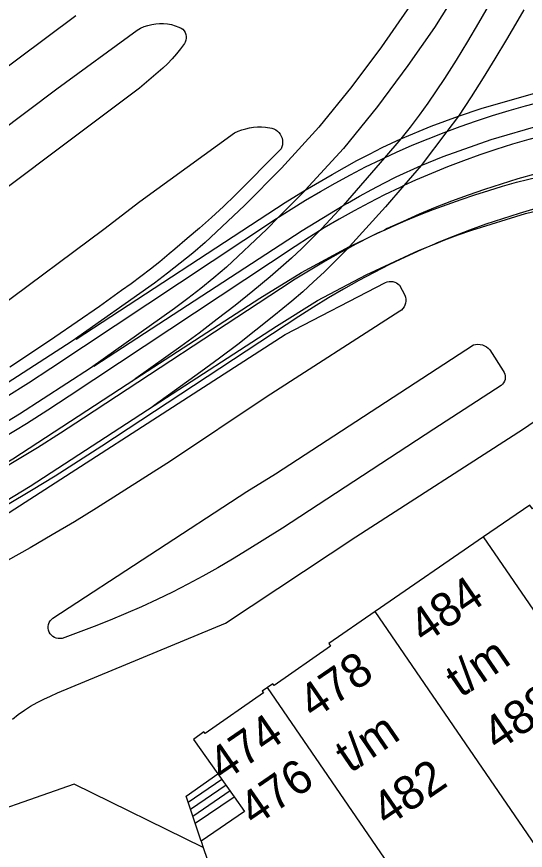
# Model space of a CAD drawing. Extents: x 122462 to 123306, y 485548 to 486417.
# Drawn here: x 123082 to 123104.54, y 486252.79 to 486289.76 of the extents above; entities that cross this region are included whole.
import ezdxf

# ---------------------------------------------------------------- set-up
doc = ezdxf.new("R2010")
doc.units = 0
for name, color, linetype in [('Level 1', 7, 'Continuous'), ('Level 17', 7, 'Continuous'), ('Level 24', 7, 'Continuous'), ('Level 30', 7, 'Continuous'), ('Level 31', 7, 'Continuous'), ('Level 33', 7, 'Continuous'), ('Level 37', 7, 'Continuous'), ('Level 4', 7, 'Continuous'), ('Level 58', 7, 'Continuous')]:
    doc.layers.add(name, color=color, linetype=linetype)

msp = doc.modelspace()

# ---------------------------------------------------------------- linework, layer by layer
at = {"layer": 'Level 1'}
for p, q in [((123102.688, 486266.686), (123097.883, 486263.376)), ((123090.91, 486256.189), (123091.634, 486255.17)), ((123090.17, 486253.198), (123090.267, 486252.909)), ((123090.267, 486252.909), (123091.252, 486250))]:
    msp.add_line(p, q, dxfattribs=at)
for points in [[(123107.56, 486269.9), (123107.332, 486269.745), (123107.389, 486269.662), (123104.859, 486267.94), (123104.739, 486268.1), (123102.688, 486266.686)], [(123097.883, 486263.376), (123095.83, 486261.959), (123095.909, 486261.846), (123093.403, 486260.097), (123093.346, 486260.181), (123093.111, 486260.017)], [(123093.111, 486260.017), (123092.876, 486259.853), (123092.934, 486259.77), (123090.348, 486257.966), (123090.289, 486258.049), (123089.83, 486257.709), (123090.91, 486256.189)], [(123091.634, 486255.17), (123092.098, 486254.518), (123090.17, 486253.198)]]:
    msp.add_lwpolyline(points, dxfattribs=at)
at = {"layer": 'Level 17'}
for points in [[(123069.357, 486278.41), (123084.622, 486289.817)], [(123071.931, 486277.649), (123083.776, 486286.553), (123087.33, 486289.166), (123087.485, 486289.249), (123087.646, 486289.319), (123087.812, 486289.375), (123087.982, 486289.417), (123088.156, 486289.444), (123088.331, 486289.457), (123088.506, 486289.455), (123088.681, 486289.437), (123088.854, 486289.406), (123089.023, 486289.359), (123089.188, 486289.299), (123089.285, 486289.255), (123089.353, 486289.199), (123089.411, 486289.132), (123089.456, 486289.057), (123089.488, 486288.975), (123089.505, 486288.888), (123089.508, 486288.8), (123089.495, 486288.713), (123089.468, 486288.629), (123089.434, 486288.563), (123089.259, 486288.33), (123089.074, 486288.105), (123088.881, 486287.886), (123088.679, 486287.676), (123088.469, 486287.474), (123087.435, 486286.593), (123085.078, 486284.821), (123076.043, 486278.046)], [(123076.473, 486273.355), (123085.852, 486280.334), (123087.457, 486281.561), (123091.646, 486284.602), (123091.807, 486284.677), (123091.974, 486284.74), (123092.144, 486284.791), (123092.317, 486284.83), (123092.493, 486284.857), (123092.67, 486284.871), (123092.848, 486284.873), (123093.025, 486284.863), (123093.297, 486284.821), (123093.388, 486284.789), (123093.473, 486284.745), (123093.55, 486284.688), (123093.619, 486284.62), (123093.676, 486284.543), (123093.722, 486284.459), (123093.755, 486284.368), (123093.774, 486284.274), (123093.779, 486284.178), (123093.77, 486284.082), (123093.747, 486283.989), (123093.71, 486283.9), (123091.674, 486281.839), (123091.154, 486281.345), (123090.627, 486280.86), (123090.091, 486280.384), (123089.548, 486279.916), (123088.998, 486279.457), (123088.747, 486279.238), (123088.339, 486278.895), (123087.923, 486278.56), (123087.5, 486278.235), (123087.071, 486277.919), (123086.634, 486277.613), (123085.662, 486276.91), (123084.681, 486276.22), (123083.691, 486275.541), (123082.693, 486274.876), (123081.687, 486274.223)], [(123078.945, 486266.021), (123093.889, 486275.66), (123098.34, 486277.978), (123098.419, 486278.005), (123098.501, 486278.019), (123098.584, 486278.021), (123098.667, 486278.011), (123098.747, 486277.988), (123098.823, 486277.954), (123098.893, 486277.908), (123098.955, 486277.853), (123099.199, 486277.411), (123099.228, 486277.325), (123099.243, 486277.236), (123099.243, 486277.146), (123099.23, 486277.057), (123099.203, 486276.97), (123099.162, 486276.89), (123099.11, 486276.816), (123099.047, 486276.752), (123098.974, 486276.698), (123093.047, 486272.886), (123088.818, 486270.055), (123085.529, 486267.959), (123084.556, 486267.362), (123083.574, 486266.778), (123082.586, 486266.207), (123081.59, 486265.648)], [(123083.919, 486262.179), (123083.833, 486262.181), (123083.749, 486262.198), (123083.669, 486262.229), (123083.596, 486262.273), (123083.531, 486262.329), (123083.476, 486262.396), (123083.434, 486262.47), (123083.405, 486262.551), (123083.391, 486262.636), (123083.391, 486262.722), (123083.405, 486262.806), (123083.434, 486262.887), (123083.477, 486262.962), (123083.531, 486263.028), (123083.596, 486263.084), (123092.19, 486268.701), (123093.458, 486269.492), (123102.237, 486275.2), (123102.335, 486275.224), (123102.435, 486275.232), (123102.535, 486275.226), (123102.634, 486275.205), (123102.728, 486275.17), (123102.815, 486275.12), (123102.895, 486275.059), (123102.964, 486274.986), (123103.56, 486274.048), (123103.602, 486273.98), (123103.632, 486273.905), (123103.648, 486273.827), (123103.649, 486273.747), (123103.637, 486273.668), (123103.611, 486273.592), (123103.572, 486273.522), (123103.521, 486273.46), (123103.46, 486273.408), (123100.484, 486271.465), (123093.781, 486267.079), (123092.207, 486266.097), (123091.559, 486265.702), (123090.904, 486265.319), (123090.242, 486264.949), (123089.573, 486264.591), (123088.897, 486264.246), (123088.215, 486263.913), (123087.527, 486263.593), (123086.833, 486263.287), (123086.134, 486262.993), (123085.429, 486262.712), (123084.719, 486262.445), (123084.004, 486262.191), (123083.919, 486262.179)], [(123081.805, 486258.613), (123082.066, 486258.813), (123082.336, 486259.001), (123082.614, 486259.177), (123082.9, 486259.34), (123083.193, 486259.489), (123083.492, 486259.626), (123083.801, 486259.781), (123091.256, 486262.861), (123097.028, 486266.692), (123104.46, 486271.489), (123106.388, 486272.817)]]:
    msp.add_lwpolyline(points, dxfattribs=at)
at = {"layer": 'Level 24'}
msp.add_lwpolyline([(123090.267, 486252.909), (123084.545, 486255.719), (123079.138, 486253.83)], dxfattribs=at)
at = {"layer": 'Level 30'}
for p, q in [((123089.908, 486253.988), (123091.634, 486255.17)), ((123090.17, 486253.198), (123089.908, 486253.988))]:
    msp.add_line(p, q, dxfattribs=at)
at = {"layer": 'Level 31'}
msp.add_lwpolyline([(123089.908, 486253.988), (123089.512, 486255.185), (123090.91, 486256.189)], dxfattribs=at)
at = {"layer": 'Level 33'}
for p, q in [((123091.091, 486255.934), (123089.601, 486254.914)), ((123091.272, 486255.68), (123089.704, 486254.606)), ((123091.453, 486255.425), (123089.806, 486254.297))]:
    msp.add_line(p, q, dxfattribs=at)
at = {"layer": 'Level 37'}
for p, q in [((123101.576, 486285.355), (123101.063, 486284.674)), ((123101.063, 486284.674), (123099.922, 486283.159)), ((123099.023, 486284.341), (123098.295, 486283.499)), ((123098.295, 486283.499), (123096.466, 486281.384)), ((123099.922, 486283.159), (123099.154, 486282.266)), ((123096.744, 486279.561), (123096.65, 486279.462)), ((123087.282, 486273.709), (123087.123, 486273.595)), ((123088.092, 486272.518), (123087.993, 486272.447))]:
    msp.add_line(p, q, dxfattribs=at)
for points in [[(123101.094, 486293.142), (123100.524, 486292.1), (123100.231, 486291.584), (123099.93, 486291.073), (123099.619, 486290.568), (123099.3, 486290.068), (123098.161, 486288.428), (123096.846, 486286.667), (123095.381, 486284.861), (123093.724, 486283.037), (123092.088, 486281.381), (123090.343, 486279.744), (123089.798, 486279.278), (123089.244, 486278.824), (123088.68, 486278.38), (123088.108, 486277.948), (123084.459, 486275.368), (123081.327, 486273.341)], [(123102.157, 486292.08), (123101.769, 486291.373), (123101.468, 486290.842), (123101.157, 486290.316), (123100.838, 486289.796), (123100.509, 486289.281), (123099.337, 486287.594), (123097.983, 486285.781), (123096.474, 486283.921), (123094.786, 486282.062)], [(123103.347, 486291.012), (123102.954, 486290.326), (123102.469, 486289.49), (123101.973, 486288.659), (123101.467, 486287.836), (123100.951, 486287.018), (123100.587, 486286.467), (123100.213, 486285.924), (123099.827, 486285.388), (123099.43, 486284.86), (123099.023, 486284.341)], [(123104.465, 486290.063), (123104.199, 486289.6), (123103.701, 486288.742), (123103.193, 486287.89), (123102.674, 486287.045), (123102.144, 486286.206), (123101.576, 486285.355)], [(123101.576, 486285.355), (123102.576, 486285.69), (123104.902, 486286.358), (123105.489, 486286.503), (123106.079, 486286.637), (123106.67, 486286.762), (123107.264, 486286.877), (123108.608, 486287.097)], [(123101.063, 486284.674), (123101.649, 486284.892), (123102.366, 486285.142), (123103.089, 486285.378), (123103.816, 486285.599), (123104.548, 486285.806), (123105.283, 486285.998), (123106.022, 486286.175), (123106.765, 486286.338), (123107.51, 486286.485), (123108.259, 486286.618), (123109.01, 486286.736), (123109.259, 486286.77)], [(123099.922, 486283.159), (123100.899, 486283.564), (123103.02, 486284.317), (123105.254, 486284.959), (123107.523, 486285.457), (123109.723, 486285.785), (123111.076, 486285.909)], [(123099.023, 486284.341), (123100.364, 486284.905), (123101.576, 486285.355)], [(123111.911, 486285.562), (123111.442, 486285.527), (123110.683, 486285.455), (123109.925, 486285.367), (123109.17, 486285.263), (123108.416, 486285.144), (123107.666, 486285.008), (123106.918, 486284.858), (123106.174, 486284.691), (123105.433, 486284.509), (123104.697, 486284.312), (123103.964, 486284.099), (123103.236, 486283.871), (123102.514, 486283.628), (123101.796, 486283.369), (123101.084, 486283.096), (123100.378, 486282.808), (123099.677, 486282.506), (123099.154, 486282.266)], [(123098.295, 486283.499), (123098.832, 486283.749), (123099.527, 486284.055), (123100.229, 486284.348), (123100.936, 486284.627), (123101.063, 486284.674)], [(123094.786, 486282.062), (123095.971, 486282.764), (123096.519, 486283.075), (123097.073, 486283.377), (123097.631, 486283.67), (123098.195, 486283.953), (123099.023, 486284.341)], [(123098.291, 486280.297), (123098.639, 486280.454), (123099.247, 486280.717), (123099.851, 486280.966), (123100.459, 486281.205), (123101.071, 486281.434), (123101.687, 486281.653), (123102.298, 486281.858), (123102.913, 486282.054), (123103.531, 486282.239), (123104.152, 486282.415), (123106.584, 486283.008), (123109.048, 486283.462), (123111.434, 486283.759), (123112.039, 486283.81), (123112.645, 486283.85), (123113.251, 486283.88), (123113.858, 486283.9), (123116.546, 486283.872)], [(123093.601, 486280.862), (123094.155, 486281.221), (123094.801, 486281.622), (123095.454, 486282.009), (123096.116, 486282.384), (123096.784, 486282.746), (123097.46, 486283.094), (123098.143, 486283.428), (123098.295, 486283.499)], [(123096.466, 486281.384), (123096.66, 486281.497), (123097.192, 486281.799), (123097.73, 486282.092), (123098.272, 486282.376), (123098.819, 486282.651), (123099.922, 486283.159)], [(123104.957, 486282.771), (123104.211, 486282.562), (123103.468, 486282.337), (123102.731, 486282.098), (123101.998, 486281.844), (123101.27, 486281.575), (123100.548, 486281.293), (123099.832, 486280.995), (123099.122, 486280.684), (123098.418, 486280.359), (123098.291, 486280.297)], [(123100.513, 486279.676), (123100.975, 486279.857), (123101.566, 486280.078), (123102.16, 486280.289), (123104.54, 486281.025), (123106.887, 486281.598), (123109.265, 486282.036), (123111.564, 486282.322), (123112.148, 486282.371), (123112.732, 486282.41), (123113.316, 486282.439), (123113.901, 486282.458), (123116.277, 486282.439), (123118.551, 486282.311), (123120.723, 486282.084), (123121.36, 486281.984), (123121.994, 486281.871), (123122.625, 486281.745), (123123.254, 486281.606), (123124.226, 486281.373)], [(123084.63, 486275.463), (123093.897, 486281.512), (123094.786, 486282.062)], [(123094.786, 486282.062), (123094.768, 486282.043), (123093.601, 486280.862)], [(123099.154, 486282.266), (123098.984, 486282.188), (123098.297, 486281.857), (123097.617, 486281.511), (123096.945, 486281.151), (123096.28, 486280.777), (123095.623, 486280.389), (123095.409, 486280.257)], [(123099.154, 486282.266), (123098.34, 486281.32), (123096.744, 486279.561)], [(123085.419, 486274.258), (123094.646, 486280.281), (123096.466, 486281.384)], [(123096.466, 486281.384), (123095.513, 486280.362), (123095.409, 486280.257)], [(123105.004, 486281.249), (123104.263, 486281.033), (123103.526, 486280.802), (123102.794, 486280.555), (123102.067, 486280.294), (123101.346, 486280.018), (123100.631, 486279.727), (123100.513, 486279.676)], [(123020.203, 486250), (123063.526, 486264.363), (123064.636, 486264.748), (123065.74, 486265.147), (123066.839, 486265.562), (123067.932, 486265.992), (123069.02, 486266.436), (123070.101, 486266.895), (123071.175, 486267.369), (123072.244, 486267.858), (123073.305, 486268.361), (123074.359, 486268.878), (123075.407, 486269.41), (123076.447, 486269.956), (123077.479, 486270.516), (123078.504, 486271.09), (123079.521, 486271.678), (123080.529, 486272.28), (123081.53, 486272.895), (123082.522, 486273.524), (123083.505, 486274.167), (123093.517, 486280.807), (123093.601, 486280.862)], [(123093.601, 486280.862), (123093.084, 486280.338), (123091.293, 486278.657), (123090.733, 486278.179), (123090.163, 486277.711), (123089.584, 486277.256), (123088.996, 486276.812), (123085.27, 486274.178), (123082.113, 486272.134), (123078.505, 486269.929), (123076.112, 486268.561), (123074.048, 486267.498), (123069.67, 486265.423), (123067.777, 486264.598), (123065.538, 486263.724), (123060.937, 486262.088), (123024.458, 486250)], [(123095.409, 486280.257), (123094.975, 486279.988), (123094.335, 486279.573), (123084.323, 486272.934), (123083.377, 486272.315), (123082.423, 486271.709), (123081.461, 486271.115)], [(123095.409, 486280.257), (123095.074, 486279.917), (123094.627, 486279.48), (123094.171, 486279.053), (123093.707, 486278.635), (123093.235, 486278.226), (123092.458, 486277.587), (123091.673, 486276.958), (123090.879, 486276.339), (123090.077, 486275.731), (123089.268, 486275.135), (123087.282, 486273.709)], [(123098.291, 486280.297), (123097.721, 486280.019), (123097.03, 486279.666), (123096.65, 486279.462)], [(123096.744, 486279.561), (123096.842, 486279.61), (123097.437, 486279.9), (123098.036, 486280.182), (123098.291, 486280.297)], [(123100.513, 486279.676), (123099.921, 486279.421), (123099.219, 486279.1), (123098.523, 486278.766), (123097.834, 486278.417), (123097.152, 486278.053), (123096.478, 486277.676), (123095.812, 486277.285), (123095.154, 486276.881), (123094.505, 486276.463), (123085.771, 486270.712), (123084.739, 486270.042), (123083.698, 486269.386), (123082.648, 486268.743), (123081.591, 486268.113), (123080.525, 486267.498), (123079.451, 486266.896), (123078.37, 486266.309), (123077.281, 486265.735), (123076.185, 486265.176), (123075.082, 486264.631), (123073.971, 486264.1), (123072.854, 486263.583), (123072.802, 486263.56)], [(123096.65, 486279.462), (123096.347, 486279.299), (123095.671, 486278.919), (123095.003, 486278.525), (123094.343, 486278.118), (123093.691, 486277.698), (123084.957, 486271.949), (123083.942, 486271.29), (123082.919, 486270.644), (123081.887, 486270.012), (123080.847, 486269.393), (123079.799, 486268.788), (123078.744, 486268.196), (123077.681, 486267.618), (123076.61, 486267.054), (123076.316, 486266.904)], [(123087.282, 486273.709), (123092.766, 486277.278), (123094.623, 486278.422), (123096.744, 486279.561)], [(123088.092, 486272.518), (123093.506, 486276.042), (123095.332, 486277.166), (123097.479, 486278.315), (123099.805, 486279.386), (123100.388, 486279.627), (123100.513, 486279.676)], [(123096.65, 486279.462), (123096.54, 486279.346), (123096.087, 486278.886), (123095.624, 486278.435), (123095.153, 486277.994), (123094.673, 486277.562), (123094.185, 486277.139), (123093.397, 486276.491), (123092.601, 486275.854), (123091.797, 486275.227), (123090.984, 486274.611), (123090.163, 486274.006), (123088.092, 486272.518)], [(123076.316, 486266.904), (123077.727, 486267.672), (123081.822, 486270.156), (123087.282, 486273.709)], [(123072.802, 486263.56), (123076.028, 486265.107), (123078.433, 486266.416), (123082.588, 486268.936), (123088.092, 486272.518)]]:
    msp.add_lwpolyline(points, dxfattribs=at)
at = {"layer": 'Level 4'}
for p, q in [((123109.999, 486256.021), (123102.688, 486266.686)), ((123105.187, 486252.722), (123097.883, 486263.376)), ((123099.982, 486250), (123093.111, 486260.017))]:
    msp.add_line(p, q, dxfattribs=at)

# ---------------------------------------------------------------- texts
at = {"layer": 'Level 58'}
for s, rotation, p in [('484', 34.3342, (123100.05, 486261.919)), ('t/m', 34.3342, (123101.678, 486259.533)), ('478', 34.3342, (123095.15, 486258.573)), ('488', 34.3342, (123103.31, 486257.148)), ('474', 34.56, (123091.16, 486255.804)), ('t/m', 34.3342, (123096.778, 486256.187)), ('476', 34.56, (123092.522, 486253.817)), ('482', 34.3342, (123098.409, 486253.8))]:
    msp.add_text(s, height=1.5, rotation=rotation, dxfattribs=at).set_placement(p)

doc.saveas('drawing.dxf')
